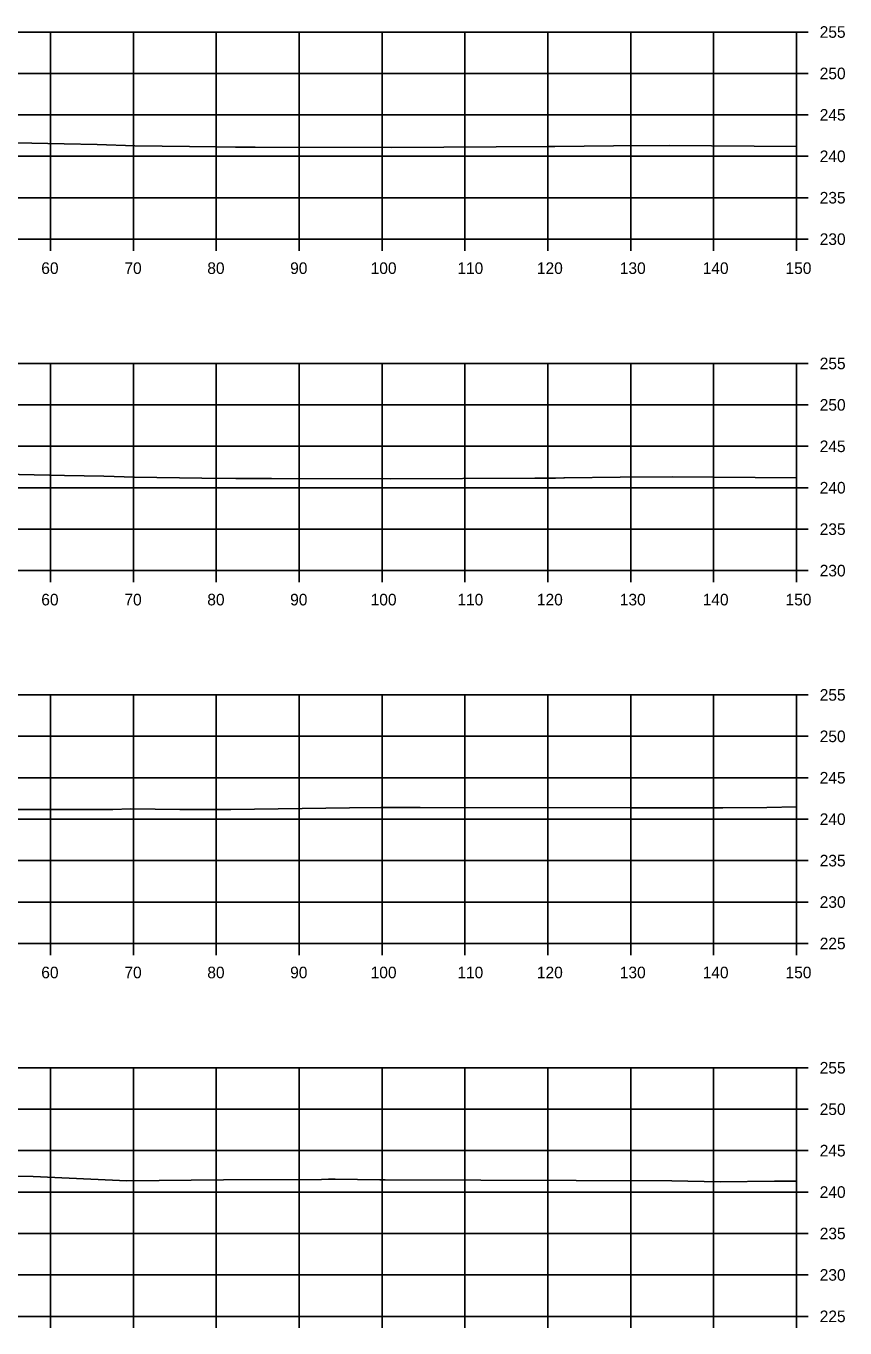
# Model space of a CAD drawing. Extents: x 1369627 to 1374022, y 380035 to 398173.
# Drawn here: x 1371595.9 to 1371694.7, y 383261.4 to 383418.5 of the extents above; entities that cross this region are included whole.
import ezdxf

# ---------------------------------------------------------------- set-up
doc = ezdxf.new("R2010")
doc.units = 0
for name, color, linetype in [('R_Axis', 7, 'Continuous'), ('R_Axis Annot', 7, 'Continuous'), ('R_Exist Surface', 7, 'Continuous'), ('R_Grid', 7, 'Continuous')]:
    doc.layers.add(name, color=color, linetype=linetype)

msp = doc.modelspace()

# ---------------------------------------------------------------- linework, layer by layer
at = {"layer": 'R_Axis'}
for p, q in [((1371688.85, 383392.83), (1371688.85, 383417.83)), ((1371690.25, 383417.83), (1371688.85, 383417.83)), ((1371690.25, 383412.83), (1371688.85, 383412.83)), ((1371690.25, 383407.83), (1371688.85, 383407.83)), ((1371690.25, 383402.83), (1371688.85, 383402.83)), ((1371690.25, 383397.83), (1371688.85, 383397.83)), ((1371388.85, 383392.83), (1371688.85, 383392.83)), ((1371598.85, 383391.43), (1371598.85, 383392.83)), ((1371608.85, 383391.43), (1371608.85, 383392.83)), ((1371618.85, 383391.43), (1371618.85, 383392.83)), ((1371628.85, 383391.43), (1371628.85, 383392.83)), ((1371638.85, 383391.43), (1371638.85, 383392.83)), ((1371648.85, 383391.43), (1371648.85, 383392.83)), ((1371658.85, 383391.43), (1371658.85, 383392.83)), ((1371668.85, 383391.43), (1371668.85, 383392.83)), ((1371678.85, 383391.43), (1371678.85, 383392.83)), ((1371688.85, 383391.43), (1371688.85, 383392.83)), ((1371690.25, 383392.83), (1371688.85, 383392.83)), ((1371688.85, 383352.83), (1371688.85, 383377.83)), ((1371690.25, 383377.83), (1371688.85, 383377.83)), ((1371690.25, 383372.83), (1371688.85, 383372.83)), ((1371690.25, 383367.83), (1371688.85, 383367.83)), ((1371690.25, 383362.83), (1371688.85, 383362.83)), ((1371690.25, 383357.83), (1371688.85, 383357.83)), ((1371388.85, 383352.83), (1371688.85, 383352.83)), ((1371598.85, 383351.43), (1371598.85, 383352.83)), ((1371608.85, 383351.43), (1371608.85, 383352.83)), ((1371618.85, 383351.43), (1371618.85, 383352.83)), ((1371628.85, 383351.43), (1371628.85, 383352.83)), ((1371638.85, 383351.43), (1371638.85, 383352.83)), ((1371648.85, 383351.43), (1371648.85, 383352.83)), ((1371658.85, 383351.43), (1371658.85, 383352.83)), ((1371668.85, 383351.43), (1371668.85, 383352.83)), ((1371678.85, 383351.43), (1371678.85, 383352.83)), ((1371688.85, 383351.43), (1371688.85, 383352.83)), ((1371690.25, 383352.83), (1371688.85, 383352.83)), ((1371688.85, 383307.83), (1371688.85, 383337.83)), ((1371690.25, 383337.83), (1371688.85, 383337.83)), ((1371690.25, 383332.83), (1371688.85, 383332.83)), ((1371690.25, 383327.83), (1371688.85, 383327.83)), ((1371690.25, 383322.83), (1371688.85, 383322.83)), ((1371690.25, 383317.83), (1371688.85, 383317.83)), ((1371690.25, 383312.83), (1371688.85, 383312.83)), ((1371388.85, 383307.83), (1371688.85, 383307.83)), ((1371598.85, 383306.43), (1371598.85, 383307.83)), ((1371608.85, 383306.43), (1371608.85, 383307.83)), ((1371618.85, 383306.43), (1371618.85, 383307.83)), ((1371628.85, 383306.43), (1371628.85, 383307.83)), ((1371638.85, 383306.43), (1371638.85, 383307.83)), ((1371648.85, 383306.43), (1371648.85, 383307.83)), ((1371658.85, 383306.43), (1371658.85, 383307.83)), ((1371668.85, 383306.43), (1371668.85, 383307.83)), ((1371678.85, 383306.43), (1371678.85, 383307.83)), ((1371688.85, 383306.43), (1371688.85, 383307.83)), ((1371690.25, 383307.83), (1371688.85, 383307.83)), ((1371688.85, 383262.83), (1371688.85, 383292.83)), ((1371690.25, 383292.83), (1371688.85, 383292.83)), ((1371690.25, 383287.83), (1371688.85, 383287.83)), ((1371690.25, 383282.83), (1371688.85, 383282.83)), ((1371690.25, 383277.83), (1371688.85, 383277.83)), ((1371690.25, 383272.83), (1371688.85, 383272.83)), ((1371690.25, 383267.83), (1371688.85, 383267.83)), ((1371388.85, 383262.83), (1371688.85, 383262.83)), ((1371598.85, 383261.43), (1371598.85, 383262.83)), ((1371608.85, 383261.43), (1371608.85, 383262.83)), ((1371618.85, 383261.43), (1371618.85, 383262.83)), ((1371628.85, 383261.43), (1371628.85, 383262.83)), ((1371638.85, 383261.43), (1371638.85, 383262.83)), ((1371648.85, 383261.43), (1371648.85, 383262.83)), ((1371658.85, 383261.43), (1371658.85, 383262.83)), ((1371668.85, 383261.43), (1371668.85, 383262.83)), ((1371678.85, 383261.43), (1371678.85, 383262.83)), ((1371688.85, 383261.43), (1371688.85, 383262.83)), ((1371690.25, 383262.83), (1371688.85, 383262.83))]:
    msp.add_line(p, q, dxfattribs=at)
at = {"layer": 'R_Exist Surface'}
for points in [[(1371588.7, 383404.59), (1371600.51, 383404.33), (1371604.48, 383404.25), (1371609, 383404.1), (1371618.93, 383403.96), (1371621.16, 383403.94), (1371623.53, 383403.94), (1371639.96, 383403.91), (1371658.98, 383404), (1371659.71, 383404), (1371666.78, 383404.08), (1371673.47, 383404.14), (1371688.85, 383404.03)], [(1371589.54, 383364.55), (1371600.55, 383364.32), (1371605.28, 383364.22), (1371608.98, 383364.1), (1371617.11, 383363.98), (1371621.19, 383363.94), (1371625.51, 383363.94), (1371639.88, 383363.91), (1371657.27, 383363.99), (1371659.77, 383363.99), (1371660.76, 383364.01), (1371660.86, 383364.02), (1371667.57, 383364.09), (1371673.86, 383364.15), (1371688.85, 383364.04)], [(1371591, 383324.01), (1371602.35, 383324.01), (1371606.35, 383323.98), (1371608.51, 383324.06), (1371614.43, 383323.99), (1371620.59, 383323.98), (1371634.91, 383324.2), (1371638.7, 383324.25), (1371643.46, 383324.25), (1371668.94, 383324.18), (1371679.69, 383324.21), (1371679.94, 383324.21), (1371679.96, 383324.21), (1371685.28, 383324.23), (1371688.85, 383324.31)], [(1371593.94, 383279.73), (1371596.75, 383279.7), (1371608.05, 383279.17), (1371619.72, 383279.31), (1371631.55, 383279.33), (1371632.39, 383279.38), (1371633.17, 383279.4), (1371638.57, 383279.31), (1371638.86, 383279.31), (1371639.21, 383279.31), (1371673.81, 383279.17), (1371679.63, 383279.08), (1371686.2, 383279.13), (1371688.39, 383279.14), (1371688.85, 383279.15)]]:
    msp.add_lwpolyline(points, dxfattribs=at)
at = {"layer": 'R_Grid'}
for p, q in [((1371388.85, 383417.83), (1371688.85, 383417.83)), ((1371598.85, 383392.83), (1371598.85, 383417.83)), ((1371608.85, 383392.83), (1371608.85, 383417.83)), ((1371618.85, 383392.83), (1371618.85, 383417.83)), ((1371628.85, 383392.83), (1371628.85, 383417.83)), ((1371638.85, 383392.83), (1371638.85, 383417.83)), ((1371648.85, 383392.83), (1371648.85, 383417.83)), ((1371658.85, 383392.83), (1371658.85, 383417.83)), ((1371668.85, 383392.83), (1371668.85, 383417.83)), ((1371678.85, 383392.83), (1371678.85, 383417.83)), ((1371688.85, 383392.83), (1371688.85, 383417.83)), ((1371388.85, 383412.83), (1371688.85, 383412.83)), ((1371388.85, 383407.83), (1371688.85, 383407.83)), ((1371388.85, 383402.83), (1371688.85, 383402.83)), ((1371388.85, 383397.83), (1371688.85, 383397.83)), ((1371388.85, 383392.83), (1371688.85, 383392.83)), ((1371388.85, 383377.83), (1371688.85, 383377.83)), ((1371598.85, 383352.83), (1371598.85, 383377.83)), ((1371608.85, 383352.83), (1371608.85, 383377.83)), ((1371618.85, 383352.83), (1371618.85, 383377.83)), ((1371628.85, 383352.83), (1371628.85, 383377.83)), ((1371638.85, 383352.83), (1371638.85, 383377.83)), ((1371648.85, 383352.83), (1371648.85, 383377.83)), ((1371658.85, 383352.83), (1371658.85, 383377.83)), ((1371668.85, 383352.83), (1371668.85, 383377.83)), ((1371678.85, 383352.83), (1371678.85, 383377.83)), ((1371688.85, 383352.83), (1371688.85, 383377.83)), ((1371388.85, 383372.83), (1371688.85, 383372.83)), ((1371388.85, 383367.83), (1371688.85, 383367.83)), ((1371388.85, 383362.83), (1371688.85, 383362.83)), ((1371388.85, 383357.83), (1371688.85, 383357.83)), ((1371388.85, 383352.83), (1371688.85, 383352.83)), ((1371388.85, 383337.83), (1371688.85, 383337.83)), ((1371598.85, 383307.83), (1371598.85, 383337.83)), ((1371608.85, 383307.83), (1371608.85, 383337.83)), ((1371618.85, 383307.83), (1371618.85, 383337.83)), ((1371628.85, 383307.83), (1371628.85, 383337.83)), ((1371638.85, 383307.83), (1371638.85, 383337.83)), ((1371648.85, 383307.83), (1371648.85, 383337.83)), ((1371658.85, 383307.83), (1371658.85, 383337.83)), ((1371668.85, 383307.83), (1371668.85, 383337.83)), ((1371678.85, 383307.83), (1371678.85, 383337.83)), ((1371688.85, 383307.83), (1371688.85, 383337.83)), ((1371388.85, 383332.83), (1371688.85, 383332.83)), ((1371388.85, 383327.83), (1371688.85, 383327.83)), ((1371388.85, 383322.83), (1371688.85, 383322.83)), ((1371388.85, 383317.83), (1371688.85, 383317.83)), ((1371388.85, 383312.83), (1371688.85, 383312.83)), ((1371388.85, 383307.83), (1371688.85, 383307.83)), ((1371388.85, 383292.83), (1371688.85, 383292.83)), ((1371598.85, 383262.83), (1371598.85, 383292.83)), ((1371608.85, 383262.83), (1371608.85, 383292.83)), ((1371618.85, 383262.83), (1371618.85, 383292.83)), ((1371628.85, 383262.83), (1371628.85, 383292.83)), ((1371638.85, 383262.83), (1371638.85, 383292.83)), ((1371648.85, 383262.83), (1371648.85, 383292.83)), ((1371658.85, 383262.83), (1371658.85, 383292.83)), ((1371668.85, 383262.83), (1371668.85, 383292.83)), ((1371678.85, 383262.83), (1371678.85, 383292.83)), ((1371688.85, 383262.83), (1371688.85, 383292.83)), ((1371388.85, 383287.83), (1371688.85, 383287.83)), ((1371388.85, 383282.83), (1371688.85, 383282.83)), ((1371388.85, 383277.83), (1371688.85, 383277.83)), ((1371388.85, 383272.83), (1371688.85, 383272.83)), ((1371388.85, 383267.83), (1371688.85, 383267.83)), ((1371388.85, 383262.83), (1371688.85, 383262.83))]:
    msp.add_line(p, q, dxfattribs=at)

# ---------------------------------------------------------------- texts
at = {"layer": 'R_Axis Annot'}
for s, p in [('255', (1371691.65, 383417.13)), ('250', (1371691.65, 383412.13)), ('245', (1371691.65, 383407.13)), ('240', (1371691.65, 383402.13)), ('235', (1371691.65, 383397.13)), ('230', (1371691.65, 383392.13)), ('60', (1371597.73, 383388.63)), ('70', (1371607.76, 383388.63)), ('80', (1371617.76, 383388.63)), ('90', (1371627.76, 383388.63)), ('100', (1371637.47, 383388.63)), ('110', (1371647.93, 383388.63)), ('120', (1371657.53, 383388.63)), ('130', (1371667.53, 383388.63)), ('140', (1371677.53, 383388.63)), ('150', (1371687.53, 383388.63)), ('255', (1371691.65, 383377.13)), ('250', (1371691.65, 383372.13)), ('245', (1371691.65, 383367.13)), ('240', (1371691.65, 383362.13)), ('235', (1371691.65, 383357.13)), ('230', (1371691.65, 383352.13)), ('60', (1371597.73, 383348.63)), ('70', (1371607.76, 383348.63)), ('80', (1371617.76, 383348.63)), ('90', (1371627.76, 383348.63)), ('100', (1371637.47, 383348.63)), ('110', (1371647.93, 383348.63)), ('120', (1371657.53, 383348.63)), ('130', (1371667.53, 383348.63)), ('140', (1371677.53, 383348.63)), ('150', (1371687.53, 383348.63)), ('255', (1371691.65, 383337.13)), ('250', (1371691.65, 383332.13)), ('245', (1371691.65, 383327.13)), ('240', (1371691.65, 383322.13)), ('235', (1371691.65, 383317.13)), ('230', (1371691.65, 383312.13)), ('225', (1371691.65, 383307.13)), ('60', (1371597.73, 383303.63)), ('70', (1371607.76, 383303.63)), ('80', (1371617.76, 383303.63)), ('90', (1371627.76, 383303.63)), ('100', (1371637.47, 383303.63)), ('110', (1371647.93, 383303.63)), ('120', (1371657.53, 383303.63)), ('130', (1371667.53, 383303.63)), ('140', (1371677.53, 383303.63)), ('150', (1371687.53, 383303.63)), ('255', (1371691.65, 383292.13)), ('250', (1371691.65, 383287.13)), ('245', (1371691.65, 383282.13)), ('240', (1371691.65, 383277.13)), ('235', (1371691.65, 383272.13)), ('230', (1371691.65, 383267.13)), ('225', (1371691.65, 383262.13))]:
    msp.add_text(s, height=1.4, dxfattribs=at).set_placement(p)

doc.saveas('drawing.dxf')
